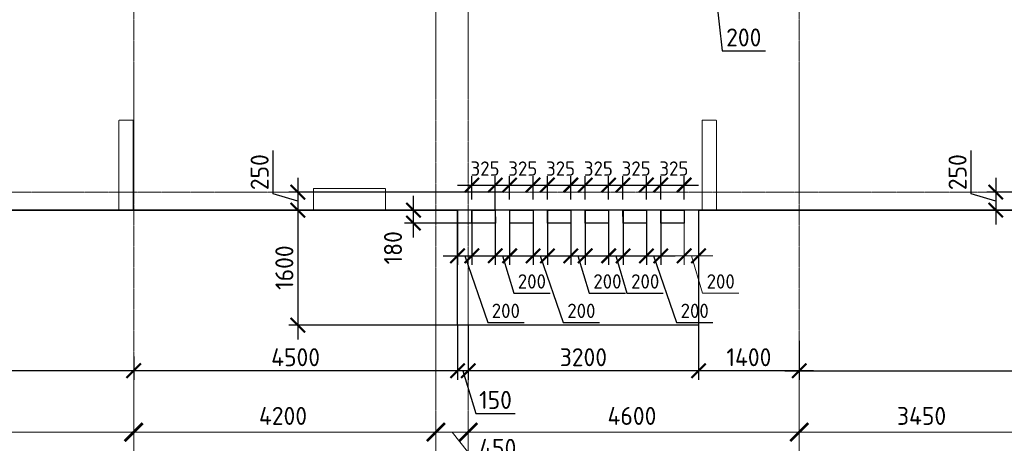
# Model space of a CAD drawing. Header units: millimetres. Extents: x -42044588 to 856694, y -806701 to 941911.
# Tile 772 of 1056: x -193855 to -180170, y -240906 to -235013. Entities that reach past the tile are written whole.
import ezdxf

# ---------------------------------------------------------------- set-up
doc = ezdxf.new("R2010")
doc.units = ezdxf.units.MM
for name, pattern in [('______5', [1100, 800, -100, 100, -100]), ('DASHED', [7, 5, -2, 0]), ('осевая', [50.8, 31.75, -6.35, 6.35, -6.35])]:
    doc.linetypes.add(name, pattern=pattern)
doc.layers.add('Колонна_ бетон', color=7, linetype='Continuous', lineweight=50, true_color=0xb4b496)
for name, color, linetype, lineweight in [('Оси', 40, '______5', 18), ('Перекрытие ж_бетон', 1, 'Continuous', 30), ('РАЗМЕРЫ', 1, 'Continuous', 9)]:
    doc.layers.add(name, color=color, linetype=linetype, lineweight=lineweight)
doc.styles.add('GOST-2.304_Type-B', font='GOST_Common.ttf')
doc.dimstyles.new('СПДС', dxfattribs={"dimscale": 100, "dimtxt": 2.5, "dimasz": 2, "dimexe": 1.25, "dimexo": 0, "dimtad": 1, "dimdec": 0, "dimrnd": 5, "dimtxsty": 'GOST-2.304_Type-B', "dimblk": 'ARCHTICK', "dimcen": 2.5, "dimdle": 2, "dimclrd": 1, "dimclre": 1, "dimclrt": 1, "dimadec": 0, "dimazin": 2, "dimtfac": 0.75, "dimtdec": 0, "dimtmove": 1, "dimatfit": 3, "dimfxl": 0, "dimtolj": 1, "dimarcsym": 0})

# ---------------------------------------------------------------- blocks, each defined once
blk = doc.blocks.new('_ArchTick')
at = {"color": 0, "linetype": 'ByBlock', "const_width": 0.15}
blk.add_lwpolyline([(-0.5, -0.5), (0.5, 0.5)], dxfattribs=at)
blk = doc.blocks.new('*D6717')
at = {"color": 1, "lineweight": -2, "transparency": 16777216}
for p, q in [((-85705, -346039), (-85705, -345914)), ((-81605, -346039), (-81605, -345914)), ((-85905, -346039), (-81405, -346039))]:
    blk.add_line(p, q, dxfattribs=at)
at = {"layer": 'DEFPOINTS', "color": 0, "transparency": 16777216}
for p in [(-85705, -346039), (-81605, -346039), (-81605, -346039)]:
    blk.add_point(p, dxfattribs=at)
at = {"color": 1, "lineweight": -2, "transparency": 16777216, "xscale": 250, "yscale": 250, "zscale": 250, "rotation": 180}
blk.add_blockref('_ArchTick', (-85705, -346039), dxfattribs=at)
at = {"color": 1, "lineweight": -2, "transparency": 16777216, "xscale": 250, "yscale": 250, "zscale": 250}
blk.add_blockref('_ArchTick', (-81605, -346039), dxfattribs=at)
at = {"color": 1, "transparency": 16777216, "insert": (-83680, -345814), "char_height": 250, "width": 83333.33, "attachment_point": 5, "style": 'GOST-2.304_Type-B'}
blk.add_mtext('\\A1;4100', dxfattribs=at)
blk = doc.blocks.new('*D6718')
at = {"color": 1, "lineweight": -2, "transparency": 16777216}
for p, q in [((-81605, -346039), (-81605, -345914)), ((-77405, -346039), (-77405, -345914)), ((-81805, -346039), (-77205, -346039))]:
    blk.add_line(p, q, dxfattribs=at)
at = {"layer": 'DEFPOINTS', "color": 0, "transparency": 16777216}
for p in [(-81605, -346039), (-77405, -346039), (-77405, -346039)]:
    blk.add_point(p, dxfattribs=at)
at = {"color": 1, "lineweight": -2, "transparency": 16777216, "xscale": 250, "yscale": 250, "zscale": 250, "rotation": 180}
blk.add_blockref('_ArchTick', (-81605, -346039), dxfattribs=at)
at = {"color": 1, "lineweight": -2, "transparency": 16777216, "xscale": 250, "yscale": 250, "zscale": 250}
blk.add_blockref('_ArchTick', (-77405, -346039), dxfattribs=at)
at = {"color": 1, "transparency": 16777216, "insert": (-79530, -345814), "char_height": 250, "width": 83333.33, "attachment_point": 5, "style": 'GOST-2.304_Type-B'}
blk.add_mtext('\\A1;4200', dxfattribs=at)
blk = doc.blocks.new('*D6719')
at = {"color": 1, "lineweight": -2, "transparency": 16777216}
for p, q in [((-76955, -346039), (-76955, -345914)), ((-72355, -346039), (-72355, -345914)), ((-77155, -346039), (-72155, -346039))]:
    blk.add_line(p, q, dxfattribs=at)
at = {"layer": 'DEFPOINTS', "color": 0, "transparency": 16777216}
for p in [(-76955, -346039), (-72355, -346039), (-72355, -346039)]:
    blk.add_point(p, dxfattribs=at)
at = {"color": 1, "lineweight": -2, "transparency": 16777216, "xscale": 250, "yscale": 250, "zscale": 250, "rotation": 180}
blk.add_blockref('_ArchTick', (-76955, -346039), dxfattribs=at)
at = {"color": 1, "lineweight": -2, "transparency": 16777216, "xscale": 250, "yscale": 250, "zscale": 250}
blk.add_blockref('_ArchTick', (-72355, -346039), dxfattribs=at)
at = {"color": 1, "transparency": 16777216, "insert": (-74680, -345814), "char_height": 250, "width": 83333.33, "attachment_point": 5, "style": 'GOST-2.304_Type-B'}
blk.add_mtext('\\A1;4600', dxfattribs=at)
blk = doc.blocks.new('*D6720')
at = {"color": 1, "lineweight": -2, "transparency": 16777216}
for p, q in [((-72355, -346039), (-72355, -345914)), ((-68905, -346039), (-68905, -345914)), ((-72555, -346039), (-68705, -346039))]:
    blk.add_line(p, q, dxfattribs=at)
at = {"layer": 'DEFPOINTS', "color": 0, "transparency": 16777216}
for p in [(-72355, -346039), (-68905, -346039), (-68905, -346039)]:
    blk.add_point(p, dxfattribs=at)
at = {"color": 1, "lineweight": -2, "transparency": 16777216, "xscale": 250, "yscale": 250, "zscale": 250, "rotation": 180}
blk.add_blockref('_ArchTick', (-72355, -346039), dxfattribs=at)
at = {"color": 1, "lineweight": -2, "transparency": 16777216, "xscale": 250, "yscale": 250, "zscale": 250}
blk.add_blockref('_ArchTick', (-68905, -346039), dxfattribs=at)
at = {"color": 1, "transparency": 16777216, "insert": (-70655, -345814), "char_height": 250, "width": 83333.33, "attachment_point": 5, "style": 'GOST-2.304_Type-B'}
blk.add_mtext('\\A1;3450', dxfattribs=at)
blk = doc.blocks.new('*D6729')
at = {"color": 1, "lineweight": -2, "transparency": 16777216}
for p, q in [((-77405, -345914), (-77405, -346164)), ((-76755, -346039), (-77605, -346039)), ((-77180, -346039), (-76858, -346445)), ((-76955, -345976), (-76955, -346164)), ((-76858, -346445), (-76233, -346445))]:
    blk.add_line(p, q, dxfattribs=at)
at = {"layer": 'DEFPOINTS', "color": 0, "transparency": 16777216}
for p in [(-77405, -345914), (-77405, -346039), (-76955, -345976)]:
    blk.add_point(p, dxfattribs=at)
at = {"color": 1, "lineweight": -2, "transparency": 16777216, "xscale": 250, "yscale": 250, "zscale": 250, "rotation": 180}
blk.add_blockref('_ArchTick', (-77405, -346039), dxfattribs=at)
at = {"color": 1, "lineweight": -2, "transparency": 16777216, "xscale": 250, "yscale": 250, "zscale": 250}
blk.add_blockref('_ArchTick', (-76955, -346039), dxfattribs=at)
at = {"color": 1, "transparency": 16777216, "insert": (-76545, -346258), "char_height": 250, "attachment_point": 5, "style": 'GOST-2.304_Type-B'}
blk.add_mtext('\\A1;450', dxfattribs=at)
blk = doc.blocks.new('*D750')
at = {"layer": 'DEFPOINTS', "color": 0, "transparency": 16777216}
for p in [(-196783, -237662), (-194510, -237662), (-161702, -237662)]:
    blk.add_point(p, dxfattribs=at)
at = {"layer": 'РАЗМЕРЫ', "color": 1, "lineweight": -2, "transparency": 16777216}
for p, q in [((-197127, -237559), (-197127, -237309)), ((-196783, -237662), (-197127, -237559)), ((-196783, -237662), (-196783, -237462)), ((-161702, -237662), (-196908, -237662)), ((-194510, -237662), (-196908, -237662)), ((-196783, -237662), (-196783, -237862))]:
    blk.add_line(p, q, dxfattribs=at)
at = {"layer": 'РАЗМЕРЫ', "color": 1, "lineweight": -2, "transparency": 16777216, "xscale": 200, "yscale": 200, "zscale": 200}
for rotation in [90, 270]:
    blk.add_blockref('_ArchTick', (-196783, -237662), dxfattribs=dict(at, rotation=rotation))
at = {"layer": 'РАЗМЕРЫ', "color": 1, "lineweight": 0, "transparency": 16777216, "insert": (-197315, -237434), "char_height": 250, "attachment_point": 5, "rotation": 90, "style": 'GOST-2.304_Type-B'}
blk.add_mtext('\\A1;0', dxfattribs=at)
blk = doc.blocks.new('подложка стн 1-го этажа')
at = {"layer": 'Колонна_ бетон', "color": 252, "linetype": 'DASHED', "lineweight": 0, "ltscale": 0.5, "true_color": 0x939598, "transparency": 33554687}
for p, q in [((11936, 10712, -760), (11936, 10712, -760)), ((11936, 9462, -760), (11936, 10712, -760)), ((11936, 10712, -760), (12136, 10712, -760)), ((12136, 10712, -760), (12136, 10712, -760)), ((12136, 9462, -760), (12136, 10712, -760)), ((20044, 10712, -200), (20044, 9462, -200)), ((20244, 10712, -200), (20044, 10712, -200)), ((20244, 9462, -200), (20244, 10712, -200)), ((14644, 9762, -200), (14644, 9462, -200)), ((14644, 9762, -200), (15644, 9762, -200)), ((15644, 9762, -200), (15644, 9462, -200)), ((11936, 9462, -760), (11936, 9462, -760)), ((11936, 9462, -760), (12136, 9462, -760)), ((12136, 9462, -760), (12136, 9462, -760)), ((15644, 9462, -200), (14644, 9462, -200)), ((20244, 9462, -200), (20044, 9462, -200))]:
    blk.add_line(p, q, dxfattribs=at)
blk = doc.blocks.new('*D700')
at = {"layer": 'DEFPOINTS', "color": 0, "transparency": 16777216}
for p in [(-177451, -237412), (-180289, -237662), (-177469, -237662)]:
    blk.add_point(p, dxfattribs=at)
at = {"layer": 'РАЗМЕРЫ', "color": 1, "lineweight": -2, "transparency": 16777216}
for p, q in [((-180632, -237434), (-180632, -236834)), ((-180289, -237212), (-180289, -237862)), ((-177451, -237412), (-180414, -237412)), ((-180289, -237537), (-180632, -237434)), ((-177469, -237662), (-180414, -237662))]:
    blk.add_line(p, q, dxfattribs=at)
at = {"layer": 'РАЗМЕРЫ', "color": 1, "lineweight": -2, "transparency": 16777216, "xscale": 200, "yscale": 200, "zscale": 200}
for p, rotation in [((-180289, -237412), 90), ((-180289, -237662), 270)]:
    blk.add_blockref('_ArchTick', p, dxfattribs=dict(at, rotation=rotation))
at = {"layer": 'РАЗМЕРЫ', "color": 1, "lineweight": 0, "transparency": 16777216, "insert": (-180820, -237134), "char_height": 250, "attachment_point": 5, "rotation": 90, "style": 'GOST-2.304_Type-B'}
blk.add_mtext('\\A1;250', dxfattribs=at)
blk = doc.blocks.new('*D722')
at = {"layer": 'DEFPOINTS', "color": 0, "transparency": 16777216}
for p in [(-187151, -237412), (-189989, -237662), (-187169, -237662)]:
    blk.add_point(p, dxfattribs=at)
at = {"layer": 'РАЗМЕРЫ', "color": 1, "lineweight": -2, "transparency": 16777216}
for p, q in [((-190332, -237434), (-190332, -236834)), ((-189989, -237212), (-189989, -237862)), ((-187151, -237412), (-190114, -237412)), ((-189989, -237537), (-190332, -237434)), ((-187169, -237662), (-190114, -237662))]:
    blk.add_line(p, q, dxfattribs=at)
at = {"layer": 'РАЗМЕРЫ', "color": 1, "lineweight": -2, "transparency": 16777216, "xscale": 200, "yscale": 200, "zscale": 200}
for p, rotation in [((-189989, -237412), 90), ((-189989, -237662), 270)]:
    blk.add_blockref('_ArchTick', p, dxfattribs=dict(at, rotation=rotation))
at = {"layer": 'РАЗМЕРЫ', "color": 1, "lineweight": 0, "transparency": 16777216, "insert": (-190520, -237134), "char_height": 250, "attachment_point": 5, "rotation": 90, "style": 'GOST-2.304_Type-B'}
blk.add_mtext('\\A1;250', dxfattribs=at)
blk = doc.blocks.new('*D723')
at = {"layer": 'DEFPOINTS', "color": 0, "transparency": 16777216}
for p in [(-186801, -237662), (-189989, -239262), (-186971, -239262)]:
    blk.add_point(p, dxfattribs=at)
at = {"layer": 'РАЗМЕРЫ', "color": 1, "lineweight": -2, "transparency": 16777216}
for p, q in [((-189989, -237462), (-189989, -239462)), ((-186801, -237662), (-190114, -237662)), ((-186971, -239262), (-190114, -239262))]:
    blk.add_line(p, q, dxfattribs=at)
at = {"layer": 'РАЗМЕРЫ', "color": 1, "lineweight": -2, "transparency": 16777216, "xscale": 200, "yscale": 200, "zscale": 200}
for p, rotation in [((-189989, -237662), 90), ((-189989, -239262), 270)]:
    blk.add_blockref('_ArchTick', p, dxfattribs=dict(at, rotation=rotation))
at = {"layer": 'РАЗМЕРЫ', "color": 1, "lineweight": 0, "transparency": 16777216, "insert": (-190176, -238462), "char_height": 250, "attachment_point": 5, "rotation": 90, "style": 'GOST-2.304_Type-B'}
blk.add_mtext('\\A1;1600', dxfattribs=at)
blk = doc.blocks.new('*D724')
at = {"layer": 'DEFPOINTS', "color": 0, "transparency": 16777216}
for p in [(-188381, -237662), (-187375, -237662, 0), (-187449, -237842, 0)]:
    blk.add_point(p, dxfattribs=at)
at = {"layer": 'РАЗМЕРЫ', "color": 1, "lineweight": -2, "transparency": 16777216}
for p, q in [((-188381, -238042), (-188381, -237462)), ((-187375, -237662), (-188506, -237662)), ((-187449, -237842), (-188506, -237842))]:
    blk.add_line(p, q, dxfattribs=at)
at = {"layer": 'РАЗМЕРЫ', "color": 1, "lineweight": -2, "transparency": 16777216, "xscale": 200, "yscale": 200, "zscale": 200}
for p, rotation in [((-188381, -237662), 90), ((-188381, -237842), 270)]:
    blk.add_blockref('_ArchTick', p, dxfattribs=dict(at, rotation=rotation))
at = {"layer": 'РАЗМЕРЫ', "color": 1, "lineweight": 0, "transparency": 16777216, "insert": (-188666, -238186), "char_height": 250, "attachment_point": 5, "rotation": 90, "style": 'GOST-2.304_Type-B'}
blk.add_mtext('\\A1;180', dxfattribs=at)
blk = doc.blocks.new('*D725')
at = {"layer": 'DEFPOINTS', "color": 0, "transparency": 16777216}
for p in [(-185145, -237662, 0), (-184945, -237662), (-184945, -238298)]:
    blk.add_point(p, dxfattribs=at)
at = {"layer": 'РАЗМЕРЫ', "color": 1, "lineweight": -2, "transparency": 16777216}
for p, q in [((-185145, -237662), (-185145, -238423)), ((-184945, -237662), (-184945, -238423)), ((-185345, -238298), (-184745, -238298)), ((-185045, -238298), (-184726, -239225)), ((-184726, -239225), (-184221, -239225))]:
    blk.add_line(p, q, dxfattribs=at)
at = {"layer": 'РАЗМЕРЫ', "color": 1, "lineweight": -2, "transparency": 16777216, "xscale": 200, "yscale": 200, "zscale": 200, "rotation": 180}
blk.add_blockref('_ArchTick', (-185145, -238298), dxfattribs=at)
at = {"layer": 'РАЗМЕРЫ', "color": 1, "lineweight": -2, "transparency": 16777216, "xscale": 200, "yscale": 200, "zscale": 200}
blk.add_blockref('_ArchTick', (-184945, -238298), dxfattribs=at)
at = {"layer": 'РАЗМЕРЫ', "color": 1, "lineweight": 0, "transparency": 16777216, "insert": (-184473, -239063), "char_height": 200, "attachment_point": 5, "style": 'GOST-2.304_Type-B'}
blk.add_mtext('\\A1;200', dxfattribs=at)
blk = doc.blocks.new('*D726')
at = {"layer": 'DEFPOINTS', "color": 0, "transparency": 16777216}
for p in [(-187245, -237662, 0), (-187045, -237662), (-187045, -238298)]:
    blk.add_point(p, dxfattribs=at)
at = {"layer": 'РАЗМЕРЫ', "color": 1, "lineweight": -2, "transparency": 16777216}
for p, q in [((-187245, -237662), (-187245, -238423)), ((-187045, -237662), (-187045, -238423)), ((-187445, -238298), (-186845, -238298)), ((-187145, -238298), (-186989, -238817)), ((-186989, -238817), (-186484, -238817))]:
    blk.add_line(p, q, dxfattribs=at)
at = {"layer": 'РАЗМЕРЫ', "color": 1, "lineweight": -2, "transparency": 16777216, "xscale": 200, "yscale": 200, "zscale": 200, "rotation": 180}
blk.add_blockref('_ArchTick', (-187245, -238298), dxfattribs=at)
at = {"layer": 'РАЗМЕРЫ', "color": 1, "lineweight": -2, "transparency": 16777216, "xscale": 200, "yscale": 200, "zscale": 200}
blk.add_blockref('_ArchTick', (-187045, -238298), dxfattribs=at)
at = {"layer": 'РАЗМЕРЫ', "color": 1, "lineweight": 0, "transparency": 16777216, "insert": (-186736, -238654), "char_height": 200, "attachment_point": 5, "style": 'GOST-2.304_Type-B'}
blk.add_mtext('\\A1;200', dxfattribs=at)
blk = doc.blocks.new('*D727')
at = {"layer": 'DEFPOINTS', "color": 0, "transparency": 16777216}
for p in [(-187770, -237662, 0), (-187570, -237662), (-187570, -238298)]:
    blk.add_point(p, dxfattribs=at)
at = {"layer": 'РАЗМЕРЫ', "color": 1, "lineweight": -2, "transparency": 16777216}
for p, q in [((-187770, -237662), (-187770, -238423)), ((-187570, -237662), (-187570, -238423)), ((-187970, -238298), (-187370, -238298)), ((-187670, -238298), (-187350, -239225)), ((-187350, -239225), (-186845, -239225))]:
    blk.add_line(p, q, dxfattribs=at)
at = {"layer": 'РАЗМЕРЫ', "color": 1, "lineweight": -2, "transparency": 16777216, "xscale": 200, "yscale": 200, "zscale": 200, "rotation": 180}
blk.add_blockref('_ArchTick', (-187770, -238298), dxfattribs=at)
at = {"layer": 'РАЗМЕРЫ', "color": 1, "lineweight": -2, "transparency": 16777216, "xscale": 200, "yscale": 200, "zscale": 200}
blk.add_blockref('_ArchTick', (-187570, -238298), dxfattribs=at)
at = {"layer": 'РАЗМЕРЫ', "color": 1, "lineweight": 0, "transparency": 16777216, "insert": (-187098, -239063), "char_height": 200, "attachment_point": 5, "style": 'GOST-2.304_Type-B'}
blk.add_mtext('\\A1;200', dxfattribs=at)
blk = doc.blocks.new('*D728')
at = {"layer": 'DEFPOINTS', "color": 0, "transparency": 16777216}
for p in [(-186195, -237662, 0), (-185995, -237662), (-185995, -238298)]:
    blk.add_point(p, dxfattribs=at)
at = {"layer": 'РАЗМЕРЫ', "color": 1, "lineweight": -2, "transparency": 16777216}
for p, q in [((-186195, -237662), (-186195, -238423)), ((-185995, -237662), (-185995, -238423)), ((-186395, -238298), (-185795, -238298)), ((-186095, -238298), (-185939, -238817)), ((-185939, -238817), (-185434, -238817))]:
    blk.add_line(p, q, dxfattribs=at)
at = {"layer": 'РАЗМЕРЫ', "color": 1, "lineweight": -2, "transparency": 16777216, "xscale": 200, "yscale": 200, "zscale": 200, "rotation": 180}
blk.add_blockref('_ArchTick', (-186195, -238298), dxfattribs=at)
at = {"layer": 'РАЗМЕРЫ', "color": 1, "lineweight": -2, "transparency": 16777216, "xscale": 200, "yscale": 200, "zscale": 200}
blk.add_blockref('_ArchTick', (-185995, -238298), dxfattribs=at)
at = {"layer": 'РАЗМЕРЫ', "color": 1, "lineweight": 0, "transparency": 16777216, "insert": (-185686, -238654), "char_height": 200, "attachment_point": 5, "style": 'GOST-2.304_Type-B'}
blk.add_mtext('\\A1;200', dxfattribs=at)
blk = doc.blocks.new('*D729')
at = {"layer": 'DEFPOINTS', "color": 0, "transparency": 16777216}
for p in [(-186720, -237662, 0), (-186520, -237662), (-186520, -238298)]:
    blk.add_point(p, dxfattribs=at)
at = {"layer": 'РАЗМЕРЫ', "color": 1, "lineweight": -2, "transparency": 16777216}
for p, q in [((-186720, -237662), (-186720, -238423)), ((-186520, -237662), (-186520, -238423)), ((-186920, -238298), (-186320, -238298)), ((-186620, -238298), (-186301, -239225)), ((-186301, -239225), (-185796, -239225))]:
    blk.add_line(p, q, dxfattribs=at)
at = {"layer": 'РАЗМЕРЫ', "color": 1, "lineweight": -2, "transparency": 16777216, "xscale": 200, "yscale": 200, "zscale": 200, "rotation": 180}
blk.add_blockref('_ArchTick', (-186720, -238298), dxfattribs=at)
at = {"layer": 'РАЗМЕРЫ', "color": 1, "lineweight": -2, "transparency": 16777216, "xscale": 200, "yscale": 200, "zscale": 200}
blk.add_blockref('_ArchTick', (-186520, -238298), dxfattribs=at)
at = {"layer": 'РАЗМЕРЫ', "color": 1, "lineweight": 0, "transparency": 16777216, "insert": (-186048, -239063), "char_height": 200, "attachment_point": 5, "style": 'GOST-2.304_Type-B'}
blk.add_mtext('\\A1;200', dxfattribs=at)
blk = doc.blocks.new('*D730')
at = {"layer": 'DEFPOINTS', "color": 0, "transparency": 16777216}
for p in [(-185669, -237662, 0), (-185469, -237662), (-185469, -238298)]:
    blk.add_point(p, dxfattribs=at)
at = {"layer": 'РАЗМЕРЫ', "color": 1, "lineweight": -2, "transparency": 16777216}
for p, q in [((-185669, -237662), (-185669, -238423)), ((-185469, -237662), (-185469, -238423)), ((-185869, -238298), (-185269, -238298)), ((-185569, -238298), (-185414, -238817)), ((-185414, -238817), (-184909, -238817))]:
    blk.add_line(p, q, dxfattribs=at)
at = {"layer": 'РАЗМЕРЫ', "color": 1, "lineweight": -2, "transparency": 16777216, "xscale": 200, "yscale": 200, "zscale": 200, "rotation": 180}
blk.add_blockref('_ArchTick', (-185669, -238298), dxfattribs=at)
at = {"layer": 'РАЗМЕРЫ', "color": 1, "lineweight": -2, "transparency": 16777216, "xscale": 200, "yscale": 200, "zscale": 200}
blk.add_blockref('_ArchTick', (-185469, -238298), dxfattribs=at)
at = {"layer": 'РАЗМЕРЫ', "color": 1, "lineweight": 0, "transparency": 16777216, "insert": (-185161, -238654), "char_height": 200, "attachment_point": 5, "style": 'GOST-2.304_Type-B'}
blk.add_mtext('\\A1;200', dxfattribs=at)
blk = doc.blocks.new('*D758')
at = {"layer": 'DEFPOINTS', "color": 0, "transparency": 16777216}
for p in [(-187245, -237313), (-187570, -237512), (-187245, -237662, 0)]:
    blk.add_point(p, dxfattribs=at)
at = {"layer": 'РАЗМЕРЫ', "color": 1, "lineweight": -2, "transparency": 16777216}
for p, q in [((-187570, -237512), (-187570, -237188)), ((-187245, -237662), (-187245, -237188)), ((-187770, -237313), (-187045, -237313))]:
    blk.add_line(p, q, dxfattribs=at)
at = {"layer": 'РАЗМЕРЫ', "color": 1, "lineweight": -2, "transparency": 16777216, "xscale": 200, "yscale": 200, "zscale": 200, "rotation": 180}
blk.add_blockref('_ArchTick', (-187570, -237313), dxfattribs=at)
at = {"layer": 'РАЗМЕРЫ', "color": 1, "lineweight": -2, "transparency": 16777216, "xscale": 200, "yscale": 200, "zscale": 200}
blk.add_blockref('_ArchTick', (-187245, -237313), dxfattribs=at)
at = {"layer": 'РАЗМЕРЫ', "color": 1, "lineweight": 0, "transparency": 16777216, "insert": (-187387, -237084), "char_height": 200, "attachment_point": 5, "style": 'GOST-2.304_Type-B'}
blk.add_mtext('\\A1;325', dxfattribs=at)
blk = doc.blocks.new('*D731')
at = {"layer": 'DEFPOINTS', "color": 0, "transparency": 16777216}
for p in [(-186720, -237313), (-187045, -237512), (-186720, -237512, 0)]:
    blk.add_point(p, dxfattribs=at)
at = {"layer": 'РАЗМЕРЫ', "color": 1, "lineweight": -2, "transparency": 16777216}
for p, q in [((-187045, -237512), (-187045, -237188)), ((-186720, -237512), (-186720, -237188)), ((-187245, -237313), (-186520, -237313))]:
    blk.add_line(p, q, dxfattribs=at)
at = {"layer": 'РАЗМЕРЫ', "color": 1, "lineweight": -2, "transparency": 16777216, "xscale": 200, "yscale": 200, "zscale": 200, "rotation": 180}
blk.add_blockref('_ArchTick', (-187045, -237313), dxfattribs=at)
at = {"layer": 'РАЗМЕРЫ', "color": 1, "lineweight": -2, "transparency": 16777216, "xscale": 200, "yscale": 200, "zscale": 200}
blk.add_blockref('_ArchTick', (-186720, -237313), dxfattribs=at)
at = {"layer": 'РАЗМЕРЫ', "color": 1, "lineweight": 0, "transparency": 16777216, "insert": (-186862, -237084), "char_height": 200, "attachment_point": 5, "style": 'GOST-2.304_Type-B'}
blk.add_mtext('\\A1;325', dxfattribs=at)
blk = doc.blocks.new('*D732')
at = {"layer": 'DEFPOINTS', "color": 0, "transparency": 16777216}
for p in [(-186195, -237313), (-186520, -237512), (-186195, -237512, 0)]:
    blk.add_point(p, dxfattribs=at)
at = {"layer": 'РАЗМЕРЫ', "color": 1, "lineweight": -2, "transparency": 16777216}
for p, q in [((-186520, -237512), (-186520, -237188)), ((-186195, -237512), (-186195, -237188)), ((-186720, -237313), (-185995, -237313))]:
    blk.add_line(p, q, dxfattribs=at)
at = {"layer": 'РАЗМЕРЫ', "color": 1, "lineweight": -2, "transparency": 16777216, "xscale": 200, "yscale": 200, "zscale": 200, "rotation": 180}
blk.add_blockref('_ArchTick', (-186520, -237313), dxfattribs=at)
at = {"layer": 'РАЗМЕРЫ', "color": 1, "lineweight": -2, "transparency": 16777216, "xscale": 200, "yscale": 200, "zscale": 200}
blk.add_blockref('_ArchTick', (-186195, -237313), dxfattribs=at)
at = {"layer": 'РАЗМЕРЫ', "color": 1, "lineweight": 0, "transparency": 16777216, "insert": (-186337, -237084), "char_height": 200, "attachment_point": 5, "style": 'GOST-2.304_Type-B'}
blk.add_mtext('\\A1;325', dxfattribs=at)
blk = doc.blocks.new('*D733')
at = {"layer": 'DEFPOINTS', "color": 0, "transparency": 16777216}
for p in [(-185670, -237313), (-185995, -237512), (-185670, -237512, 0)]:
    blk.add_point(p, dxfattribs=at)
at = {"layer": 'РАЗМЕРЫ', "color": 1, "lineweight": -2, "transparency": 16777216}
for p, q in [((-185995, -237512), (-185995, -237188)), ((-185670, -237512), (-185670, -237188)), ((-186195, -237313), (-185470, -237313))]:
    blk.add_line(p, q, dxfattribs=at)
at = {"layer": 'РАЗМЕРЫ', "color": 1, "lineweight": -2, "transparency": 16777216, "xscale": 200, "yscale": 200, "zscale": 200, "rotation": 180}
blk.add_blockref('_ArchTick', (-185995, -237313), dxfattribs=at)
at = {"layer": 'РАЗМЕРЫ', "color": 1, "lineweight": -2, "transparency": 16777216, "xscale": 200, "yscale": 200, "zscale": 200}
blk.add_blockref('_ArchTick', (-185670, -237313), dxfattribs=at)
at = {"layer": 'РАЗМЕРЫ', "color": 1, "lineweight": 0, "transparency": 16777216, "insert": (-185812, -237084), "char_height": 200, "attachment_point": 5, "style": 'GOST-2.304_Type-B'}
blk.add_mtext('\\A1;325', dxfattribs=at)
blk = doc.blocks.new('*D734')
at = {"layer": 'DEFPOINTS', "color": 0, "transparency": 16777216}
for p in [(-185145, -237313), (-185470, -237512), (-185145, -237512, 0)]:
    blk.add_point(p, dxfattribs=at)
at = {"layer": 'РАЗМЕРЫ', "color": 1, "lineweight": -2, "transparency": 16777216}
for p, q in [((-185470, -237512), (-185470, -237188)), ((-185145, -237512), (-185145, -237188)), ((-185670, -237313), (-184945, -237313))]:
    blk.add_line(p, q, dxfattribs=at)
at = {"layer": 'РАЗМЕРЫ', "color": 1, "lineweight": -2, "transparency": 16777216, "xscale": 200, "yscale": 200, "zscale": 200, "rotation": 180}
blk.add_blockref('_ArchTick', (-185470, -237313), dxfattribs=at)
at = {"layer": 'РАЗМЕРЫ', "color": 1, "lineweight": -2, "transparency": 16777216, "xscale": 200, "yscale": 200, "zscale": 200}
blk.add_blockref('_ArchTick', (-185145, -237313), dxfattribs=at)
at = {"layer": 'РАЗМЕРЫ', "color": 1, "lineweight": 0, "transparency": 16777216, "insert": (-185287, -237084), "char_height": 200, "attachment_point": 5, "style": 'GOST-2.304_Type-B'}
blk.add_mtext('\\A1;325', dxfattribs=at)
blk = doc.blocks.new('*D735')
at = {"layer": 'DEFPOINTS', "color": 0, "transparency": 16777216}
for p in [(-184620, -237313), (-184945, -237512), (-184620, -237512, 0)]:
    blk.add_point(p, dxfattribs=at)
at = {"layer": 'РАЗМЕРЫ', "color": 1, "lineweight": -2, "transparency": 16777216}
for p, q in [((-184945, -237512), (-184945, -237188)), ((-184620, -237512), (-184620, -237188)), ((-185145, -237313), (-184420, -237313))]:
    blk.add_line(p, q, dxfattribs=at)
at = {"layer": 'РАЗМЕРЫ', "color": 1, "lineweight": -2, "transparency": 16777216, "xscale": 200, "yscale": 200, "zscale": 200, "rotation": 180}
blk.add_blockref('_ArchTick', (-184945, -237313), dxfattribs=at)
at = {"layer": 'РАЗМЕРЫ', "color": 1, "lineweight": -2, "transparency": 16777216, "xscale": 200, "yscale": 200, "zscale": 200}
blk.add_blockref('_ArchTick', (-184620, -237313), dxfattribs=at)
at = {"layer": 'РАЗМЕРЫ', "color": 1, "lineweight": 0, "transparency": 16777216, "insert": (-184762, -237084), "char_height": 200, "attachment_point": 5, "style": 'GOST-2.304_Type-B'}
blk.add_mtext('\\A1;325', dxfattribs=at)
blk = doc.blocks.new('*D767')
at = {"layer": 'DEFPOINTS', "color": 0, "transparency": 16777216}
for p in [(-184420, -239262), (-183020, -239479), (-184420, -239896)]:
    blk.add_point(p, dxfattribs=at)
at = {"layer": 'РАЗМЕРЫ', "color": 1, "lineweight": -2, "transparency": 16777216}
for p, q in [((-184420, -239262), (-184420, -240021)), ((-183020, -239479), (-183020, -240021)), ((-182820, -239896), (-184620, -239896))]:
    blk.add_line(p, q, dxfattribs=at)
at = {"layer": 'РАЗМЕРЫ', "color": 1, "lineweight": -2, "transparency": 16777216, "xscale": 200, "yscale": 200, "zscale": 200, "rotation": 180}
blk.add_blockref('_ArchTick', (-184420, -239896), dxfattribs=at)
at = {"layer": 'РАЗМЕРЫ', "color": 1, "lineweight": -2, "transparency": 16777216, "xscale": 200, "yscale": 200, "zscale": 200}
blk.add_blockref('_ArchTick', (-183020, -239896), dxfattribs=at)
at = {"layer": 'РАЗМЕРЫ', "color": 1, "lineweight": 0, "transparency": 16777216, "insert": (-183720, -239708), "char_height": 250, "attachment_point": 5, "style": 'GOST-2.304_Type-B'}
blk.add_mtext('\\A1;1400', dxfattribs=at)
blk = doc.blocks.new('*D768')
at = {"layer": 'DEFPOINTS', "color": 0, "transparency": 16777216}
for p in [(-187620, -239262), (-184420, -239262), (-187620, -239896)]:
    blk.add_point(p, dxfattribs=at)
at = {"layer": 'РАЗМЕРЫ', "color": 1, "lineweight": -2, "transparency": 16777216}
for p, q in [((-187620, -239262), (-187620, -240021)), ((-184420, -239262), (-184420, -240021)), ((-184220, -239896), (-187820, -239896))]:
    blk.add_line(p, q, dxfattribs=at)
at = {"layer": 'РАЗМЕРЫ', "color": 1, "lineweight": -2, "transparency": 16777216, "xscale": 200, "yscale": 200, "zscale": 200, "rotation": 180}
blk.add_blockref('_ArchTick', (-187620, -239896), dxfattribs=at)
at = {"layer": 'РАЗМЕРЫ', "color": 1, "lineweight": -2, "transparency": 16777216, "xscale": 200, "yscale": 200, "zscale": 200}
blk.add_blockref('_ArchTick', (-184420, -239896), dxfattribs=at)
at = {"layer": 'РАЗМЕРЫ', "color": 1, "lineweight": 0, "transparency": 16777216, "insert": (-186020, -239708), "char_height": 250, "attachment_point": 5, "style": 'GOST-2.304_Type-B'}
blk.add_mtext('\\A1;3200', dxfattribs=at)
blk = doc.blocks.new('*D685')
at = {"layer": 'DEFPOINTS', "color": 0, "transparency": 16777216}
for p in [(-187770, -239256), (-187620, -239262), (-187770, -239896)]:
    blk.add_point(p, dxfattribs=at)
at = {"layer": 'РАЗМЕРЫ', "color": 1, "lineweight": -2, "transparency": 16777216}
for p, q in [((-187770, -239256), (-187770, -240021)), ((-187620, -239262), (-187620, -240021)), ((-187420, -239896), (-187970, -239896)), ((-187695, -239896), (-187517, -240490)), ((-187517, -240490), (-186967, -240490))]:
    blk.add_line(p, q, dxfattribs=at)
at = {"layer": 'РАЗМЕРЫ', "color": 1, "lineweight": -2, "transparency": 16777216, "xscale": 200, "yscale": 200, "zscale": 200, "rotation": 180}
blk.add_blockref('_ArchTick', (-187770, -239896), dxfattribs=at)
at = {"layer": 'РАЗМЕРЫ', "color": 1, "lineweight": -2, "transparency": 16777216, "xscale": 200, "yscale": 200, "zscale": 200}
blk.add_blockref('_ArchTick', (-187620, -239896), dxfattribs=at)
at = {"layer": 'РАЗМЕРЫ', "color": 1, "lineweight": 0, "transparency": 16777216, "insert": (-187242, -240302), "char_height": 250, "attachment_point": 5, "style": 'GOST-2.304_Type-B'}
blk.add_mtext('\\A1;150', dxfattribs=at)
blk = doc.blocks.new('*D769')
at = {"layer": 'DEFPOINTS', "color": 0, "transparency": 16777216}
for p in [(-187770, -239256), (-192270, -239698), (-192270, -239896)]:
    blk.add_point(p, dxfattribs=at)
at = {"layer": 'РАЗМЕРЫ', "color": 1, "lineweight": -2, "transparency": 16777216}
for p, q in [((-187770, -239256), (-187770, -240021)), ((-192270, -239698), (-192270, -240021)), ((-187570, -239896), (-192470, -239896))]:
    blk.add_line(p, q, dxfattribs=at)
at = {"layer": 'РАЗМЕРЫ', "color": 1, "lineweight": -2, "transparency": 16777216, "xscale": 200, "yscale": 200, "zscale": 200, "rotation": 180}
blk.add_blockref('_ArchTick', (-192270, -239896), dxfattribs=at)
at = {"layer": 'РАЗМЕРЫ', "color": 1, "lineweight": -2, "transparency": 16777216, "xscale": 200, "yscale": 200, "zscale": 200}
blk.add_blockref('_ArchTick', (-187770, -239896), dxfattribs=at)
at = {"layer": 'РАЗМЕРЫ', "color": 1, "lineweight": 0, "transparency": 16777216, "insert": (-190020, -239708), "char_height": 250, "attachment_point": 5, "style": 'GOST-2.304_Type-B'}
blk.add_mtext('\\A1;4500', dxfattribs=at)
blk = doc.blocks.new('*D770')
at = {"layer": 'DEFPOINTS', "color": 0, "transparency": 16777216}
for p in [(-192270, -239698), (-196370, -239765), (-196370, -239896)]:
    blk.add_point(p, dxfattribs=at)
at = {"layer": 'РАЗМЕРЫ', "color": 1, "lineweight": -2, "transparency": 16777216}
for p, q in [((-192270, -239698), (-192270, -240021)), ((-196370, -239765), (-196370, -240021)), ((-192070, -239896), (-196570, -239896))]:
    blk.add_line(p, q, dxfattribs=at)
at = {"layer": 'РАЗМЕРЫ', "color": 1, "lineweight": -2, "transparency": 16777216, "xscale": 200, "yscale": 200, "zscale": 200, "rotation": 180}
blk.add_blockref('_ArchTick', (-196370, -239896), dxfattribs=at)
at = {"layer": 'РАЗМЕРЫ', "color": 1, "lineweight": -2, "transparency": 16777216, "xscale": 200, "yscale": 200, "zscale": 200}
blk.add_blockref('_ArchTick', (-192270, -239896), dxfattribs=at)
at = {"layer": 'РАЗМЕРЫ', "color": 1, "lineweight": 0, "transparency": 16777216, "insert": (-194320, -239708), "char_height": 250, "attachment_point": 5, "style": 'GOST-2.304_Type-B'}
blk.add_mtext('\\A1;4100', dxfattribs=at)
blk = doc.blocks.new('*D771')
at = {"layer": 'DEFPOINTS', "color": 0, "transparency": 16777216}
for p in [(-183020, -239479), (-174970, -239442), (-174970, -239896)]:
    blk.add_point(p, dxfattribs=at)
at = {"layer": 'РАЗМЕРЫ', "color": 1, "lineweight": -2, "transparency": 16777216}
for p, q in [((-183020, -239479), (-183020, -240021)), ((-174970, -239442), (-174970, -240021)), ((-183220, -239896), (-174770, -239896))]:
    blk.add_line(p, q, dxfattribs=at)
at = {"layer": 'РАЗМЕРЫ', "color": 1, "lineweight": -2, "transparency": 16777216, "xscale": 200, "yscale": 200, "zscale": 200, "rotation": 180}
blk.add_blockref('_ArchTick', (-183020, -239896), dxfattribs=at)
at = {"layer": 'РАЗМЕРЫ', "color": 1, "lineweight": -2, "transparency": 16777216, "xscale": 200, "yscale": 200, "zscale": 200}
blk.add_blockref('_ArchTick', (-174970, -239896), dxfattribs=at)
at = {"layer": 'РАЗМЕРЫ', "color": 1, "lineweight": 0, "transparency": 16777216, "insert": (-178995, -239708), "char_height": 250, "attachment_point": 5, "style": 'GOST-2.304_Type-B'}
blk.add_mtext('\\A1;8050', dxfattribs=at)
blk = doc.blocks.new('*D3198')
at = {"layer": 'DEFPOINTS', "color": 0, "transparency": 16777216}
for p in [(-184170, -232912), (-184370, -233863), (-184370, -233863)]:
    blk.add_point(p, dxfattribs=at)
at = {"layer": 'РАЗМЕРЫ', "color": 1, "lineweight": -2, "transparency": 16777216}
for p, q in [((-184170, -232912), (-184170, -233988)), ((-183970, -233863), (-184570, -233863)), ((-184370, -233863), (-184370, -233738)), ((-184270, -233863), (-184091, -235447)), ((-184091, -235447), (-183491, -235447))]:
    blk.add_line(p, q, dxfattribs=at)
at = {"layer": 'РАЗМЕРЫ', "color": 1, "lineweight": -2, "transparency": 16777216, "xscale": 200, "yscale": 200, "zscale": 200, "rotation": 180}
blk.add_blockref('_ArchTick', (-184370, -233863), dxfattribs=at)
at = {"layer": 'РАЗМЕРЫ', "color": 1, "lineweight": -2, "transparency": 16777216, "xscale": 200, "yscale": 200, "zscale": 200}
blk.add_blockref('_ArchTick', (-184170, -233863), dxfattribs=at)
at = {"layer": 'РАЗМЕРЫ', "color": 1, "lineweight": 0, "transparency": 16777216, "insert": (-183791, -235260), "char_height": 250, "attachment_point": 5, "style": 'GOST-2.304_Type-B'}
blk.add_mtext('\\A1;200', dxfattribs=at)
blk = doc.blocks.new('оси блок 2')
at = {"layer": 'Оси', "color": 16, "linetype": 'осевая', "lineweight": 0, "ltscale": 0.25, "transparency": 33554687}
for p, q in [((-81604.7, -322543), (-81604.7, -347914.1)), ((-72354.7, -322543), (-72354.7, -347914.1)), ((-77404.7, -323084.4), (-77404.7, -347462.5)), ((-76954.7, -323084.4), (-76954.7, -347468.4)), ((-89822.3, -342701.3), (-37238.5, -342701.3))]:
    blk.add_line(p, q, dxfattribs=at)
for base, p1, p2, picture, middle in [((-81604.7, -346038.9), (-85704.7, -346038.9), (-81604.7, -346038.9), '*D6717', (-83679.9, -346038.9)), ((-77404.7, -346038.9), (-81604.7, -346038.9), (-77404.7, -346038.9), '*D6718', (-79529.9, -346038.9)), ((-72354.7, -346038.9), (-76954.7, -346038.9), (-72354.7, -346038.9), '*D6719', (-74679.9, -346038.9)), ((-68904.7, -346038.9), (-72354.7, -346038.9), (-68904.7, -346038.9), '*D6720', (-70654.9, -346038.9))]:
    dim = blk.add_linear_dim(base=base, p1=p1, p2=p2, dimstyle='СПДС', override={"dimgap": 1})
    dim.commit()
    dim.dimension.update_dxf_attribs({"geometry": picture, "text_midpoint": middle, "dimtype": 160})
dim = blk.add_linear_dim(base=(-77404.7, -346038.9), p1=(-76954.7, -345976.4), p2=(-77404.7, -345913.9), dimstyle='СПДС')
dim.commit()
dim.dimension.update_dxf_attribs({"geometry": '*D6729', "text_midpoint": (-76795.1, -346445.2), "dimtype": 160})

msp = doc.modelspace()

# ---------------------------------------------------------------- linework, layer by layer
at = {"layer": 'Перекрытие ж_бетон'}
for p, q in [((-187769.944, -239261.658), (-187769.944, -237661.69)), ((-184419.594, -237661.693), (-184419.594, -239261.661)), ((-184419.594, -239261.661), (-187769.944, -239261.658))]:
    msp.add_line(p, q, dxfattribs=at)
for points in [[(-196619.689, -237661.693), (-187769.604, -237661.693)], [(-184419.594, -237661.692), (-178069.525, -237661.692), (-178069.522, -237661.693), (-174719.524, -237661.693), (-174719.524, -237661.693), (-172669.689, -237661.693)]]:
    msp.add_lwpolyline(points, dxfattribs=at)
for points, elevation in [([(-187243.882, -237841.683), (-187568.882, -237841.683), (-187569.652, -237661.693), (-187244.652, -237661.693)], 0.036), ([(-186718.802, -237841.683), (-187043.802, -237841.683), (-187044.572, -237661.693), (-186719.572, -237661.693)], -0.053), ([(-186193.909, -237841.683), (-186518.909, -237841.683), (-186519.679, -237661.693), (-186194.679, -237661.693)], 0.053), ([(-185668.829, -237841.683), (-185993.829, -237841.683), (-185994.599, -237661.693), (-185669.599, -237661.693)], -0.036), ([(-185143.935, -237841.683), (-185468.935, -237841.683), (-185469.705, -237661.693), (-185144.705, -237661.693)], -0.036), ([(-184618.949, -237841.683), (-184943.949, -237841.683), (-184944.718, -237661.693), (-184619.718, -237661.693)], 0.107)]:
    msp.add_lwpolyline(points, close=True, dxfattribs=dict(at, elevation=elevation))
at = {"layer": 'РАЗМЕРЫ'}
for p, q in [((-184619.59, -237661.658), (-184619.59, -238422.836)), ((-184419.59, -237661.658), (-184419.59, -238422.836)), ((-184819.59, -238297.836), (-184219.59, -238297.836)), ((-184519.59, -238297.836), (-184363.965, -238816.586)), ((-184363.965, -238816.586), (-183858.965, -238816.586))]:
    msp.add_line(p, q, dxfattribs=at)

# ---------------------------------------------------------------- block references
msp.add_blockref('подложка стн 1-го этажа', (-204413.612, -247123.487, 560))
msp.add_blockref('оси блок 2', (-110664.971, 105289.629), dxfattribs=at)
at = {"layer": 'РАЗМЕРЫ', "xscale": 200, "yscale": 200, "zscale": 200, "rotation": 180}
msp.add_blockref('_ArchTick', (-184619.59, -238297.836), dxfattribs=at)
at = {"layer": 'РАЗМЕРЫ', "xscale": 200, "yscale": 200, "zscale": 200}
msp.add_blockref('_ArchTick', (-184419.59, -238297.836), dxfattribs=at)

# ---------------------------------------------------------------- texts
at = {"layer": 'РАЗМЕРЫ', "insert": (-184111.465, -238654.086), "char_height": 200, "attachment_point": 5, "style": 'GOST-2.304_Type-B'}
msp.add_mtext('\\A1;200', dxfattribs=at)

# ---------------------------------------------------------------- dimensions: what is measured, and where the dimension line sits
at = {"layer": 'РАЗМЕРЫ', "lineweight": 0}
for base, p1, p2, override, picture, middle in [((-184369.606, -233862.713), (-184169.606, -232911.693), (-184369.606, -233862.713), {"dimrnd": 5}, '*D3198', (-184028.981, -235447.389)), ((-187244.604, -237313.07), (-187569.604, -237511.658), (-187244.604, -237661.658, 0.036), {"dimtxt": 2, "dimasz": 2, "dimrnd": 5}, '*D758', (-187387.128, -237246.485)), ((-186719.617, -237313.07, 0.018), (-187044.617, -237511.658, 0.018), (-186719.617, -237511.658, 0.036), {"dimtxt": 2, "dimasz": 2, "dimrnd": 5}, '*D731', (-186862.141, -237246.485, 0.018)), ((-186194.63, -237313.07, 0.036), (-186519.63, -237511.658, 0.036), (-186194.63, -237511.658, 0.053), {"dimtxt": 2, "dimasz": 2, "dimrnd": 5}, '*D732', (-186337.155, -237246.485, 0.036)), ((-185669.644, -237313.07, 0.053), (-185994.644, -237511.658, 0.053), (-185669.644, -237511.658, 0.071), {"dimtxt": 2, "dimasz": 2, "dimrnd": 5}, '*D733', (-185812.168, -237246.485, 0.053)), ((-185144.657, -237313.07, 0.071), (-185469.657, -237511.658, 0.071), (-185144.657, -237511.658, 0.089), {"dimtxt": 2, "dimasz": 2, "dimrnd": 5}, '*D734', (-185287.181, -237246.485, 0.071)), ((-184619.67, -237313.07, 0.089), (-184944.67, -237511.658, 0.089), (-184619.67, -237511.658, 0.107), {"dimtxt": 2, "dimasz": 2, "dimrnd": 5}, '*D735', (-184762.195, -237246.485, 0.089))]:
    dim = msp.add_linear_dim(base=base, p1=p1, p2=p2, dimstyle='СПДС', override=override, dxfattribs=at)
    dim.commit()
    dim.dimension.update_dxf_attribs({"geometry": picture, "text_midpoint": middle, "dimtype": 160})
for base, p1, p2, angle, override, picture, middle in [((-189988.628, -237661.658), (-187150.702, -237411.658), (-187169.125, -237661.658), 90, {"dimrnd": 5}, '*D722', (-190519.878, -237371.033)), ((-180288.561, -237661.658), (-177450.635, -237411.658), (-177469.058, -237661.658), 90, {"dimrnd": 5}, '*D700', (-180819.811, -237371.033)), ((-196783.425839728, -237661.692540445), (-161702.015667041, -237661.692540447), (-194509.93210598, -237661.692540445), 90, {"dimrnd": 5}, '*D750', (-197314.675839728, -237496.067540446)), ((-189988.628, -239261.658), (-186801.452, -237661.658), (-186970.634, -239261.658), 90, {"dimrnd": 5}, '*D723', (-190176.128, -238461.658)), ((-187044.524, -238297.836, -0.071), (-187244.524, -237661.658, -0.053), (-187044.524, -237661.658, -0.071), 180, {"dimtxt": 2, "dimasz": 2, "dimrnd": 5}, '*D726', (-186926.399, -238654.086, -0.071)), ((-185994.551, -238297.836, -0.053), (-186194.55, -237661.658, -0.036), (-185994.551, -237661.658, -0.053), 180, {"dimtxt": 2, "dimasz": 2, "dimrnd": 5}, '*D728', (-185876.425, -238654.086, -0.053)), ((-185469.348, -238297.836, 0.036), (-185669.348, -237661.658, 0.053), (-185469.348, -237661.658, 0.036), 180, {"dimtxt": 2, "dimasz": 2, "dimrnd": 5}, '*D730', (-185351.223, -238654.086, 0.036))]:
    dim = msp.add_linear_dim(base=base, p1=p1, p2=p2, angle=angle, dimstyle='СПДС', override=override, dxfattribs=at)
    dim.commit()
    dim.dimension.update_dxf_attribs({"geometry": picture, "text_midpoint": middle})
for base, p1, p2, angle, override, picture, middle in [((-188380.847, -237661.658), (-187448.665, -237841.683, 0.036), (-187374.604, -237661.658, 0.018), 270, {"dimrnd": 5}, '*D724', (-188478.37, -238186.246)), ((-187569.604, -238297.836, 0.018), (-187769.604, -237661.658, 0.036), (-187569.604, -237661.658, 0.018), 180, {"dimtxt": 2, "dimasz": 2, "dimrnd": 5}, '*D727', (-187287.989, -239225.087, 0.018)), ((-186519.63, -238297.836, 0.036), (-186719.63, -237661.658, 0.053), (-186519.63, -237661.658, 0.036), 180, {"dimtxt": 2, "dimasz": 2, "dimrnd": 5}, '*D729', (-186238.015, -239225.087, 0.036)), ((-184944.67, -238297.836, 0.089), (-185144.67, -237661.658, 0.107), (-184944.67, -237661.658, 0.089), 180, {"dimtxt": 2, "dimasz": 2, "dimrnd": 5}, '*D725', (-184663.055, -239225.087, 0.089))]:
    dim = msp.add_linear_dim(base=base, p1=p1, p2=p2, angle=angle, dimstyle='СПДС', override=override, dxfattribs=at)
    dim.commit()
    dim.dimension.update_dxf_attribs({"geometry": picture, "text_midpoint": middle, "dimtype": 160})
for base, p1, p2, picture, middle in [((-192269.689, -239895.788), (-187769.944, -239256.035), (-192269.689, -239698.17), '*D769', (-190019.816, -239708.288)), ((-187769.944, -239895.788), (-187619.689, -239261.658), (-187769.944, -239256.035), '*D685', (-187454.191, -240302.038)), ((-187619.689, -239895.788), (-184419.594, -239261.661), (-187619.689, -239261.658), '*D768', (-186019.641, -239708.288)), ((-184419.594, -239895.788), (-183019.689, -239479.129), (-184419.594, -239261.661), '*D767', (-183719.641, -239708.288)), ((-174969.689, -239895.788), (-183019.689, -239479.129), (-174969.689, -239441.69), '*D771', (-178994.689, -239708.288)), ((-196369.689, -239895.788), (-192269.689, -239698.17), (-196369.689, -239764.882), '*D770', (-194319.689, -239708.288))]:
    dim = msp.add_linear_dim(base=base, p1=p1, p2=p2, dimstyle='СПДС', override={"dimrnd": 5}, dxfattribs=at)
    dim.commit()
    dim.dimension.update_dxf_attribs({"geometry": picture, "text_midpoint": middle})

doc.saveas('drawing.dxf')
